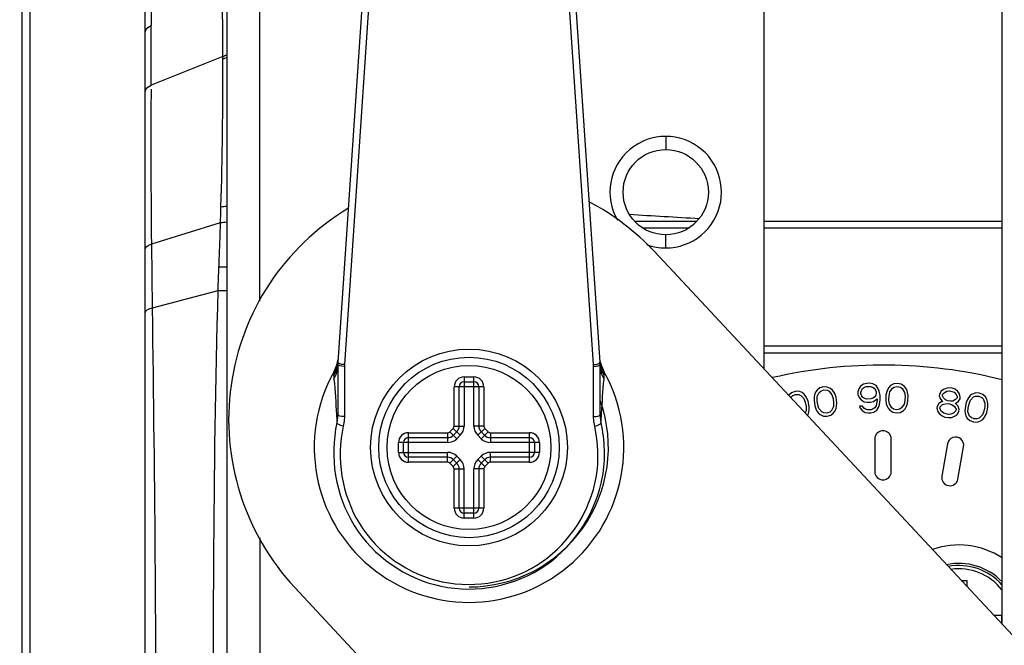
# Paper-space layout 'Sheet' of a CAD drawing. Header units: inches. Extents: x 0.2 to 10.8, y 0.2 to 8.3.
# Tile 280 of 545: x 5.411 to 5.651, y 4.291 to 4.444. Entities that reach past the tile are written whole.
import ezdxf

# ---------------------------------------------------------------- set-up
doc = ezdxf.new("R2010")
doc.units = ezdxf.units.IN
doc.header["$MEASUREMENT"] = 0
doc.layers.get('0').update_dxf_attribs({"lineweight": 5})
doc.layers.add('02___PRT_ALL_AXES', color=7, linetype='Continuous')
doc.styles.add('My Text', font='tahoma.ttf')
doc.dimstyles.new('My Dimension - mm [in] (ANSI)$0', dxfattribs={"dimtxt": 0.12, "dimasz": 0.09842519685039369, "dimexe": 0.125, "dimexo": 0.06299999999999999, "dimgap": 0.03149606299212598, "dimtad": 0, "dimlfac": 250, "dimzin": 4, "dimdsep": 46, "dimtxsty": 'My Text', "dimblk": 'Filled-1', "dimcen": 0.09, "dimclrd": 1, "dimclre": 1, "dimclrt": 1, "dimadec": 1, "dimazin": 1, "dimtfac": 1, "dimtofl": 0, "dimtmove": 0, "dimatfit": 3, "dimfxl": 1, "dimtolj": 1, "dimtzin": 4, "dimlwd": -1, "dimlwe": -1, "dimarcsym": 0})

# ---------------------------------------------------------------- blocks, each defined once
blk = doc.blocks.new('*D7')
at = {"color": 1, "true_color": 0xff0000}
for p, q in [((2.885847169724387, 4.510735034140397), (2.885847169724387, 3.015490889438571)), ((4.10887950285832, 4.510735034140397), (4.10887950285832, 3.015490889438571)), ((2.984272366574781, 3.140490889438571), (4.010454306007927, 3.140490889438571)), ((4.10887950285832, 3.140490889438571), (4.20730469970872, 3.140490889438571))]:
    blk.add_line(p, q, dxfattribs=at)
at = {"layer": 'Defpoints', "color": 0}
for p in [(2.885847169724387, 4.573735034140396), (4.10887950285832, 4.573735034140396), (4.10887950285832, 3.140490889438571)]:
    blk.add_point(p, dxfattribs=at)
at = {"color": 1, "true_color": 0xff0000, "insert": (5.07271614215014, 3.140490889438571), "char_height": 0.12, "attachment_point": 5, "style": 'My Text'}
blk.add_mtext('\\A1;305.76 mm [12.038 in]', dxfattribs=at)
blk = doc.blocks.new('Filled-1')
blk = doc.blocks.new('*D8')
at = {"color": 1, "true_color": 0xff0000}
for p, q in [((6.727077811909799, 4.262239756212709), (6.727077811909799, 3.3069249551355)), ((4.737050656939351, 4.189303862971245), (4.737050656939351, 3.3069249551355)), ((4.638625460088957, 3.4319249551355), (4.540200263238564, 3.4319249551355)), ((6.825503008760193, 3.4319249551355), (6.923928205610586, 3.4319249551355))]:
    blk.add_line(p, q, dxfattribs=at)
at = {"layer": 'Defpoints', "color": 0}
for p in [(6.727077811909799, 4.325239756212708), (4.737050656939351, 4.252303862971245), (6.727077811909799, 3.4319249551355)]:
    blk.add_point(p, dxfattribs=at)
at = {"color": 1, "true_color": 0xff0000, "insert": (5.732064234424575, 3.4319249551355), "char_height": 0.12, "attachment_point": 5, "style": 'My Text'}
blk.add_mtext('\\A1;497.51 mm [19.587 in]', dxfattribs=at)

psp = doc.layouts.new('Sheet')

# ---------------------------------------------------------------- linework, layer by layer
at = {"color": 0, "linetype": 'ByBlock', "lineweight": -3}
for p, q in [((5.469310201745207, 4.374897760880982), (5.469310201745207, 5.551297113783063)), ((5.461310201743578, 4.231297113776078), (5.461310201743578, 5.543297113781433)), ((5.504152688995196, 4.59476544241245), (5.488328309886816, 4.359974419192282)), ((5.552292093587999, 4.359974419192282), (5.536467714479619, 4.59476544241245)), ((5.505317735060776, 4.588258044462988), (5.489924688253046, 4.35940063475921)), ((5.550695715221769, 4.35940063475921), (5.535302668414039, 4.588258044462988)), ((5.441310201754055, 4.244097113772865), (5.441310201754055, 4.583297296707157)), ((5.411228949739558, 4.543279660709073), (5.411228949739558, 3.95131489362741)), ((5.413228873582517, 3.953297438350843), (5.413228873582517, 4.54129711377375)), ((5.442795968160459, 4.446745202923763), (5.442766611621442, 4.44210432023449)), ((5.442737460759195, 4.427510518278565), (5.442766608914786, 4.442104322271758)), ((5.460271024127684, 4.434525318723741), (5.442737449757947, 4.427510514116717)), ((5.460273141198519, 4.43390946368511), (5.460271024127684, 4.434525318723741)), ((5.442808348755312, 4.425191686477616), (5.442825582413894, 4.426582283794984)), ((5.568310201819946, 4.415057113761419), (5.568310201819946, 4.411857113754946)), ((5.442909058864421, 4.388855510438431), (5.459689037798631, 4.394044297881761)), ((5.560718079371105, 4.394393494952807), (5.575902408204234, 4.394393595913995)), ((5.592310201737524, 4.394394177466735), (5.650310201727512, 4.394394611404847)), ((5.562555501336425, 4.392797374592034), (5.574064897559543, 4.392797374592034)), ((5.592310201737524, 4.392797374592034), (5.650310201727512, 4.392797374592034)), ((5.443090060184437, 4.373257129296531), (5.442909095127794, 4.388855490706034)), ((5.568310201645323, 4.387857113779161), (5.568310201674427, 4.391057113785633)), ((5.443090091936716, 4.373257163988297), (5.459122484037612, 4.377464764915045)), ((5.592310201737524, 4.363974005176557), (5.650310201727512, 4.363974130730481)), ((5.48816522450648, 4.358869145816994), (5.488328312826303, 4.359974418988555)), ((5.488335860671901, 4.360553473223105), (5.488188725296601, 4.359807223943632)), ((5.488200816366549, 4.359846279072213), (5.4883365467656, 4.360553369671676)), ((5.488440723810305, 4.35978629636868), (5.488328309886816, 4.359974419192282)), ((5.552179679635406, 4.359786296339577), (5.552292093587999, 4.359974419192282)), ((5.552420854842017, 4.359851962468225), (5.552284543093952, 4.360553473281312)), ((5.552455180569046, 4.358869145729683), (5.552292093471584, 4.359974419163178)), ((5.552306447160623, 4.359681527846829), (5.552292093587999, 4.359974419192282)), ((5.592310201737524, 4.362304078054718), (5.650310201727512, 4.362283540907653)), ((5.487320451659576, 4.357580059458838), (5.48798948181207, 4.359103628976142)), ((5.48732045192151, 4.357580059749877), (5.487328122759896, 4.356791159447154)), ((5.48798948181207, 4.359103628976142), (5.488200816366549, 4.359846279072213)), ((5.48831020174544, 4.359436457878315), (5.48831020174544, 4.347206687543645)), ((5.489924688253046, 4.35940063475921), (5.489910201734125, 4.358970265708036)), ((5.489910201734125, 4.358970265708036), (5.489910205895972, 4.346740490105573)), ((5.55071020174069, 4.358970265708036), (5.550695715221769, 4.35940063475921)), ((5.550710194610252, 4.346740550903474), (5.55071020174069, 4.358970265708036)), ((5.552310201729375, 4.359436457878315), (5.552306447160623, 4.359681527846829)), ((5.552310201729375, 4.3472067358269), (5.552310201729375, 4.359436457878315)), ((5.55241958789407, 4.359846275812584), (5.552630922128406, 4.359103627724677)), ((5.552857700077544, 4.358525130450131), (5.552420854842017, 4.359851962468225)), ((5.552630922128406, 4.359103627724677), (5.553299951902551, 4.357580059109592)), ((5.553315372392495, 4.35758864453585), (5.552857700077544, 4.358525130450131)), ((5.553292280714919, 4.356791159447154), (5.55329995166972, 4.357580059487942)), ((5.487328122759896, 4.356791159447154), (5.487370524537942, 4.355866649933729)), ((5.51911020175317, 4.35641184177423), (5.51911020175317, 4.344440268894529)), ((5.51911020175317, 4.35641184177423), (5.521510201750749, 4.35641184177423)), ((5.51911020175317, 4.355211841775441), (5.521510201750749, 4.355211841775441)), ((5.521510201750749, 4.344440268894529), (5.521510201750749, 4.35641184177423)), ((5.553249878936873, 4.355866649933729), (5.553292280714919, 4.356791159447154)), ((5.516710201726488, 4.344440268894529), (5.516710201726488, 4.354011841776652)), ((5.523910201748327, 4.354011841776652), (5.516710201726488, 4.354011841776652)), ((5.517910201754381, 4.344440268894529), (5.517910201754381, 4.354011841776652)), ((5.522710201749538, 4.354011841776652), (5.522710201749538, 4.344440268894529)), ((5.523910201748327, 4.354011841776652), (5.523910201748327, 4.344440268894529)), ((5.599855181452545, 4.352888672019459), (5.598999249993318, 4.352571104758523)), ((5.600767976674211, 4.352905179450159), (5.599855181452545, 4.352888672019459)), ((5.601590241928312, 4.352592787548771), (5.600767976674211, 4.352905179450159)), ((5.605246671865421, 4.353168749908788), (5.60485788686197, 4.352656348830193)), ((5.605933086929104, 4.353718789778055), (5.605246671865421, 4.353168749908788)), ((5.605769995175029, 4.352617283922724), (5.606177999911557, 4.35297770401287)), ((5.606806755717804, 4.353983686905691), (5.605933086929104, 4.353718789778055)), ((5.606177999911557, 4.35297770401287), (5.606902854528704, 4.353223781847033)), ((5.607718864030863, 4.353944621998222), (5.606806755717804, 4.353983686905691)), ((5.606902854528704, 4.353223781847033), (5.607666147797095, 4.35316589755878)), ((5.607666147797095, 4.35316589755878), (5.608151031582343, 4.352918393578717)), ((5.608520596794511, 4.353582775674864), (5.607718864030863, 4.353944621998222)), ((5.608151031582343, 4.352918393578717), (5.608861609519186, 4.352081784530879)), ((5.609024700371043, 4.353183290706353), (5.608520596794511, 4.353582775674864)), ((5.609399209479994, 4.352613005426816), (5.609024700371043, 4.353183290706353)), ((5.615429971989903, 4.353545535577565), (5.615153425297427, 4.352770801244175)), ((5.615153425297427, 4.352770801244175), (5.615172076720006, 4.352158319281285)), ((5.615861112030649, 4.354171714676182), (5.615429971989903, 4.353545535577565)), ((5.616596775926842, 4.354653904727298), (5.615861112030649, 4.354171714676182)), ((5.615907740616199, 4.352640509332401), (5.616043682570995, 4.353104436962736)), ((5.616043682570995, 4.353104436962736), (5.616329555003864, 4.353572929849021)), ((5.616329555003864, 4.353572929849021), (5.616770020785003, 4.353892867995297)), ((5.617341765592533, 4.35482985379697), (5.616596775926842, 4.354653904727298)), ((5.616770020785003, 4.353892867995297), (5.617215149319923, 4.354059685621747)), ((5.617215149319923, 4.354059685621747), (5.618264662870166, 4.354091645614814)), ((5.618091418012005, 4.354852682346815), (5.617341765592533, 4.35482985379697)), ((5.618845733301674, 4.354722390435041), (5.618091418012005, 4.354852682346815)), ((5.618264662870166, 4.354091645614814), (5.618719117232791, 4.353952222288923)), ((5.618719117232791, 4.353952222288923), (5.619178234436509, 4.353659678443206)), ((5.619609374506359, 4.354285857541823), (5.618845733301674, 4.354722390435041)), ((5.619178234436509, 4.353659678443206), (5.619492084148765, 4.35320944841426)), ((5.619492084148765, 4.35320944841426), (5.61965600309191, 4.352754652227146)), ((5.620077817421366, 4.353687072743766), (5.619609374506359, 4.354285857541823)), ((5.61965600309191, 4.352754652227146), (5.619665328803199, 4.352448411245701)), ((5.620400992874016, 4.352930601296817), (5.620077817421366, 4.353687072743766)), ((5.620583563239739, 4.351863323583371), (5.620400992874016, 4.352930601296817)), ((5.622214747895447, 4.352777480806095), (5.622041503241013, 4.35201644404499)), ((5.622378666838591, 4.353232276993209), (5.622214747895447, 4.352777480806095)), ((5.62269717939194, 4.353835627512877), (5.622378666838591, 4.353232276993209)), ((5.623160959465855, 4.354281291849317), (5.62269717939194, 4.353835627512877)), ((5.622786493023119, 4.351840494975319), (5.622964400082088, 4.352754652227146)), ((5.622964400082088, 4.352754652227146), (5.623592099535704, 4.353655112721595)), ((5.623924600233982, 4.354717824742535), (5.623160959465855, 4.354281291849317)), ((5.623592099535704, 4.353655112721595), (5.624051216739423, 4.353947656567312)), ((5.624828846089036, 4.354843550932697), (5.623924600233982, 4.354717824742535)), ((5.624051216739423, 4.353947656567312), (5.624805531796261, 4.354077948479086)), ((5.624805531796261, 4.354077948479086), (5.625550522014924, 4.353901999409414)), ((5.625723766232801, 4.354663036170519), (5.624828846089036, 4.354843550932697)), ((5.625550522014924, 4.353901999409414), (5.625990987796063, 4.353582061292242)), ((5.626459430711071, 4.3541808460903), (5.625723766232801, 4.354663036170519)), ((5.625990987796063, 4.353582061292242), (5.626562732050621, 4.352645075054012)), ((5.626895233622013, 4.353707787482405), (5.626459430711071, 4.3541808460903)), ((5.627176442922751, 4.353086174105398), (5.626895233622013, 4.353707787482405)), ((5.627312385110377, 4.352622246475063), (5.627176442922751, 4.353086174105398)), ((5.63552877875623, 4.352961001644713), (5.63512190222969, 4.352246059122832)), ((5.636040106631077, 4.353351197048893), (5.63552877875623, 4.352961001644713)), ((5.6368483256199, 4.353698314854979), (5.636040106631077, 4.353351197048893)), ((5.636227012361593, 4.352550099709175), (5.636886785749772, 4.35291875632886)), ((5.637612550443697, 4.353742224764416), (5.6368483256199, 4.353698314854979)), ((5.636886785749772, 4.35291875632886), (5.637502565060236, 4.352984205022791)), ((5.637502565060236, 4.352984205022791), (5.638096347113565, 4.352898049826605)), ((5.638206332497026, 4.353656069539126), (5.637612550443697, 4.353742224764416)), ((5.638096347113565, 4.352898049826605), (5.638668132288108, 4.35266029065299)), ((5.638926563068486, 4.353396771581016), (5.638206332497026, 4.353656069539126)), ((5.639602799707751, 4.352834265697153), (5.638926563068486, 4.353396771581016)), ((5.639982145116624, 4.35231483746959), (5.639602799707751, 4.352834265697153)), ((5.598347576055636, 4.351980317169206), (5.598282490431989, 4.351882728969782)), ((5.598999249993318, 4.352571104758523), (5.598347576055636, 4.351980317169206)), ((5.598833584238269, 4.351292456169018), (5.598903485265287, 4.351461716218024)), ((5.598903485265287, 4.351461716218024), (5.599288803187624, 4.351846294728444)), ((5.599288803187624, 4.351846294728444), (5.599997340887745, 4.352136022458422)), ((5.599997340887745, 4.352136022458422), (5.60076274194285, 4.352124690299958)), ((5.60076274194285, 4.352124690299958), (5.601261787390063, 4.351907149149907)), ((5.601261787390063, 4.351907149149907), (5.602021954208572, 4.351115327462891)), ((5.602117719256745, 4.352224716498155), (5.601590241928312, 4.352592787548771)), ((5.602021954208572, 4.351115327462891), (5.602339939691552, 4.350239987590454)), ((5.602526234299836, 4.3516782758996), (5.602117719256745, 4.352224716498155)), ((5.602758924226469, 4.351254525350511), (5.602526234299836, 4.3516782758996)), ((5.603048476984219, 4.350529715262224), (5.602758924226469, 4.351254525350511)), ((5.603304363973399, 4.349174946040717), (5.603048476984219, 4.350529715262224)), ((5.604545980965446, 4.351536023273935), (5.604493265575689, 4.350757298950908)), ((5.604493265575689, 4.350757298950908), (5.604666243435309, 4.349389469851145)), ((5.604637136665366, 4.35201078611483), (5.604545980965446, 4.351536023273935)), ((5.60485788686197, 4.352656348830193), (5.604637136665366, 4.35201078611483)), ((5.605256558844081, 4.350699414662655), (5.605290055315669, 4.351630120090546)), ((5.605391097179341, 4.349635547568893), (5.605256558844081, 4.350699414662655)), ((5.605290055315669, 4.351630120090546), (5.605769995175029, 4.352617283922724)), ((5.608861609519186, 4.352081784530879), (5.609125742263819, 4.351188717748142)), ((5.609125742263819, 4.351188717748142), (5.609260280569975, 4.35012485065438)), ((5.609605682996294, 4.352175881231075), (5.609399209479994, 4.352613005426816)), ((5.609850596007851, 4.35143479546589), (5.609605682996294, 4.352175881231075)), ((5.610023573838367, 4.350066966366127), (5.609850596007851, 4.35143479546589)), ((5.615172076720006, 4.352158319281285), (5.615495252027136, 4.351401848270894)), ((5.615495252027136, 4.351401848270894), (5.61596369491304, 4.350803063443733)), ((5.615917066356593, 4.352334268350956), (5.615907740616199, 4.352640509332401)), ((5.616080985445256, 4.3518794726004), (5.615917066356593, 4.352334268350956)), ((5.61596369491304, 4.350803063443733), (5.616727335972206, 4.350366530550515)), ((5.616394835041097, 4.351429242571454), (5.616080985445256, 4.3518794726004)), ((5.616853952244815, 4.351136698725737), (5.616394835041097, 4.351429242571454)), ((5.616727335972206, 4.350366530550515), (5.617481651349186, 4.350236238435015)), ((5.617308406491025, 4.350997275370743), (5.616853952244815, 4.351136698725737)), ((5.618357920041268, 4.351029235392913), (5.617308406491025, 4.350997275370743)), ((5.618231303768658, 4.350259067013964), (5.618976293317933, 4.350435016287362)), ((5.618803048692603, 4.351196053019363), (5.618357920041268, 4.351029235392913)), ((5.619243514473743, 4.351515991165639), (5.618803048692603, 4.351196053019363)), ((5.618976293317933, 4.350435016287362), (5.619857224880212, 4.351074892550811)), ((5.619529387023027, 4.351984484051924), (5.619243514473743, 4.351515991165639)), ((5.619665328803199, 4.352448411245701), (5.619529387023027, 4.351984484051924)), ((5.619866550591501, 4.350768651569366), (5.619744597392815, 4.349845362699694)), ((5.619857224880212, 4.351074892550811), (5.619866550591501, 4.350768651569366)), ((5.620498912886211, 4.349715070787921), (5.620616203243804, 4.350791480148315)), ((5.620616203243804, 4.350791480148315), (5.620583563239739, 4.351863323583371)), ((5.622041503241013, 4.35201644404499), (5.621999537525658, 4.350638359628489)), ((5.621999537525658, 4.350638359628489), (5.622126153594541, 4.349868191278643)), ((5.622753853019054, 4.350768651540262), (5.622786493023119, 4.351840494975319)), ((5.622875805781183, 4.349845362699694), (5.622753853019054, 4.350768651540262)), ((5.6266520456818, 4.350649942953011), (5.626474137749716, 4.34973578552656)), ((5.626562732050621, 4.352645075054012), (5.626684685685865, 4.351721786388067)), ((5.626684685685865, 4.351721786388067), (5.6266520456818, 4.350649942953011)), ((5.627223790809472, 4.349712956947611), (5.627397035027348, 4.350473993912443)), ((5.627439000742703, 4.351852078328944), (5.627312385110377, 4.352622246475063)), ((5.627397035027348, 4.350473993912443), (5.627439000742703, 4.351852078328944)), ((5.63512190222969, 4.352246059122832), (5.635055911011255, 4.351791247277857)), ((5.635055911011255, 4.351791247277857), (5.63526481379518, 4.351141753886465)), ((5.63526481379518, 4.351141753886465), (5.635644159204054, 4.350622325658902)), ((5.635919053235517, 4.35042764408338), (5.635600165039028, 4.350319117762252)), ((5.635644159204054, 4.350622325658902), (5.635919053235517, 4.35042764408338)), ((5.635820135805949, 4.351835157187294), (5.63586412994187, 4.352138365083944)), ((5.63605103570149, 4.351337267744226), (5.635820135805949, 4.351835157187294)), ((5.63586412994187, 4.352138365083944), (5.636227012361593, 4.352550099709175)), ((5.636578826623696, 4.350796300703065), (5.63605103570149, 4.351337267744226)), ((5.637150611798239, 4.35055854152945), (5.636578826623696, 4.350796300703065)), ((5.637744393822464, 4.350472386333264), (5.637150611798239, 4.35055854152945)), ((5.638360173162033, 4.350537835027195), (5.637744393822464, 4.350472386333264)), ((5.639019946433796, 4.35090649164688), (5.638360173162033, 4.350537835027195)), ((5.638668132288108, 4.35266029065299), (5.639195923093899, 4.352119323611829)), ((5.639382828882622, 4.351318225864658), (5.639019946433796, 4.35090649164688)), ((5.639195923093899, 4.352119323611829), (5.639426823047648, 4.351621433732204)), ((5.639206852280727, 4.350105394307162), (5.639718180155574, 4.350495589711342)), ((5.639426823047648, 4.351621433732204), (5.639382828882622, 4.351318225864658)), ((5.639718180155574, 4.350495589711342), (5.640103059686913, 4.35105892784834)), ((5.640169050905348, 4.351513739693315), (5.639982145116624, 4.35231483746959)), ((5.640103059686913, 4.35105892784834), (5.640169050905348, 4.351513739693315)), ((5.641906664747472, 4.350896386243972), (5.641603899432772, 4.350176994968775)), ((5.642147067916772, 4.351315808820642), (5.641906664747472, 4.350896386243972)), ((5.642565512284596, 4.351854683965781), (5.642147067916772, 4.351315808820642)), ((5.642307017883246, 4.349874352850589), (5.642640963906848, 4.350743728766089)), ((5.643099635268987, 4.352213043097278), (5.642565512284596, 4.351854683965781)), ((5.642640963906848, 4.350743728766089), (5.643415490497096, 4.351521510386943)), ((5.64392747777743, 4.352510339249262), (5.643099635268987, 4.352213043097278)), ((5.643415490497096, 4.351521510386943), (5.643918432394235, 4.351729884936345)), ((5.643918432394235, 4.351729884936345), (5.644683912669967, 4.351727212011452)), ((5.644839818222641, 4.352477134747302), (5.64392747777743, 4.352510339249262)), ((5.644683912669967, 4.351727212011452), (5.645387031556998, 4.351424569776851)), ((5.645689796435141, 4.35214396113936), (5.644839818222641, 4.352477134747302)), ((5.645387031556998, 4.351424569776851), (5.645765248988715, 4.351033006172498)), ((5.646330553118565, 4.351541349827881), (5.645689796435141, 4.35214396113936)), ((5.645765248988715, 4.351033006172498), (5.64616560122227, 4.350010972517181)), ((5.646677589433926, 4.350999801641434), (5.646330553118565, 4.351541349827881)), ((5.646846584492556, 4.350338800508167), (5.646677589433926, 4.350999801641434)), ((5.602562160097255, 4.348255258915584), (5.602288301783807, 4.347592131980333)), ((5.602339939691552, 4.350239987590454), (5.602538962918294, 4.349186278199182)), ((5.602538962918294, 4.349186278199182), (5.602562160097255, 4.348255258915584)), ((5.603237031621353, 4.347915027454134), (5.603299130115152, 4.348394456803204)), ((5.603299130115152, 4.348394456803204), (5.603304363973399, 4.349174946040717)), ((5.604666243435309, 4.349389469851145), (5.604911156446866, 4.34864838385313)), ((5.604911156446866, 4.34864838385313), (5.605117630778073, 4.348211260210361)), ((5.605117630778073, 4.348211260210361), (5.605492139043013, 4.347640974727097)), ((5.605655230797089, 4.348742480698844), (5.605391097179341, 4.349635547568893)), ((5.606365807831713, 4.347905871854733), (5.605655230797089, 4.348742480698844)), ((5.608746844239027, 4.348206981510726), (5.608338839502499, 4.34784656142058)), ((5.609226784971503, 4.349194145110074), (5.608746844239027, 4.348206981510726)), ((5.609260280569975, 4.35012485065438), (5.609226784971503, 4.349194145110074)), ((5.609270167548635, 4.347655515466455), (5.609658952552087, 4.348167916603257)), ((5.609658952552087, 4.348167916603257), (5.609879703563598, 4.348813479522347)), ((5.609879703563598, 4.348813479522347), (5.609970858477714, 4.349288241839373)), ((5.609970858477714, 4.349288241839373), (5.610023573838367, 4.350066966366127)), ((5.616310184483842, 4.349280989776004), (5.615560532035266, 4.349258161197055)), ((5.615560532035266, 4.349258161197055), (5.615724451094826, 4.348803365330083)), ((5.615724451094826, 4.348803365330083), (5.616192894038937, 4.348204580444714)), ((5.616192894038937, 4.348204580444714), (5.616956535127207, 4.347768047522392)), ((5.616624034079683, 4.348830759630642), (5.616310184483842, 4.349280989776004)), ((5.617083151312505, 4.348538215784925), (5.616624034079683, 4.348830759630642)), ((5.617537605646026, 4.348398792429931), (5.617083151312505, 4.348538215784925)), ((5.617481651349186, 4.350236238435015), (5.618231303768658, 4.350259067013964)), ((5.618437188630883, 4.348426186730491), (5.617537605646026, 4.348398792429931)), ((5.618882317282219, 4.348593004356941), (5.618437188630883, 4.348426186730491)), ((5.619322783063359, 4.348912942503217), (5.618882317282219, 4.348593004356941)), ((5.619055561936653, 4.347831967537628), (5.619791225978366, 4.348314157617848)), ((5.619608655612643, 4.349381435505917), (5.619322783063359, 4.348912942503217)), ((5.619744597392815, 4.349845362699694), (5.619608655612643, 4.349381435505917)), ((5.619791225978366, 4.348314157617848), (5.620222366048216, 4.348940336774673)), ((5.620222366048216, 4.348940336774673), (5.620498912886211, 4.349715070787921)), ((5.622126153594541, 4.349868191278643), (5.622262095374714, 4.349404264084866)), ((5.622262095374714, 4.349404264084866), (5.622543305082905, 4.348782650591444)), ((5.622543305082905, 4.348782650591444), (5.622979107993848, 4.348309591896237)), ((5.623447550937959, 4.348908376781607), (5.622875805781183, 4.349845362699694)), ((5.622979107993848, 4.348309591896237), (5.623714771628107, 4.347827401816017)), ((5.623888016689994, 4.348588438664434), (5.623447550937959, 4.348908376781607)), ((5.624633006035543, 4.348412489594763), (5.623888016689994, 4.348588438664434)), ((5.625387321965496, 4.348542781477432), (5.624633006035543, 4.348412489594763)), ((5.625846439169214, 4.348835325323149), (5.625387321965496, 4.348542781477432)), ((5.625513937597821, 4.347772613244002), (5.626277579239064, 4.348209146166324)), ((5.626474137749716, 4.34973578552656), (5.625846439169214, 4.348835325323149)), ((5.626277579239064, 4.348209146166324), (5.626741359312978, 4.348654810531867)), ((5.626741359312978, 4.348654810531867), (5.627059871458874, 4.349258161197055)), ((5.627059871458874, 4.349258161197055), (5.627223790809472, 4.349712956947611)), ((5.634533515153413, 4.349235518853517), (5.634467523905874, 4.348780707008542)), ((5.634467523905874, 4.348780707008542), (5.634654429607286, 4.347979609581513)), ((5.634940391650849, 4.349950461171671), (5.634533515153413, 4.349235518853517)), ((5.634654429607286, 4.347979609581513), (5.635033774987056, 4.347460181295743)), ((5.635600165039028, 4.350319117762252), (5.634940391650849, 4.349950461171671)), ((5.635209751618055, 4.348673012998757), (5.635275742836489, 4.349127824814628)), ((5.635567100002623, 4.348001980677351), (5.635209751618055, 4.348673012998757)), ((5.635275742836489, 4.349127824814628), (5.63580906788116, 4.349669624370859)), ((5.636116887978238, 4.347612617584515), (5.635567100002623, 4.348001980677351)), ((5.63580906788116, 4.349669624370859), (5.636446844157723, 4.349886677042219)), ((5.636446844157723, 4.349886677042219), (5.637062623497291, 4.349952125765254)), ((5.637062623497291, 4.349952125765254), (5.637656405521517, 4.349865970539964)), ((5.637656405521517, 4.349865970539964), (5.63822819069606, 4.349628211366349)), ((5.63822819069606, 4.349628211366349), (5.638777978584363, 4.349238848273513)), ((5.639069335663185, 4.348113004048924), (5.638536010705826, 4.347571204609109)), ((5.638777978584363, 4.349238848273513), (5.63913532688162, 4.348567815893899)), ((5.638887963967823, 4.349996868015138), (5.639206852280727, 4.350105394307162)), ((5.639162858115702, 4.349802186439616), (5.638887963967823, 4.349996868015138)), ((5.63913532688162, 4.348567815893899), (5.639069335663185, 4.348113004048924)), ((5.639690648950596, 4.349261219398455), (5.639162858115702, 4.349802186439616)), ((5.639404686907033, 4.347290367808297), (5.639811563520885, 4.348005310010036)), ((5.639877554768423, 4.348460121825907), (5.639690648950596, 4.349261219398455)), ((5.639811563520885, 4.348005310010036), (5.639877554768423, 4.348460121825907)), ((5.641323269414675, 4.348827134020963), (5.64131422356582, 4.348046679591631)), ((5.64131422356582, 4.348046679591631), (5.641367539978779, 4.347566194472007)), ((5.641603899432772, 4.350176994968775), (5.641323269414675, 4.348827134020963)), ((5.642048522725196, 4.347894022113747), (5.64208875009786, 4.348824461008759)), ((5.64208875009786, 4.348824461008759), (5.642307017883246, 4.349874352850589)), ((5.645907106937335, 4.348030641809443), (5.645573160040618, 4.347161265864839)), ((5.64612537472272, 4.349080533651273), (5.645907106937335, 4.348030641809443)), ((5.64616560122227, 4.350010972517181), (5.64612537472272, 4.349080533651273)), ((5.646610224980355, 4.347727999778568), (5.646890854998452, 4.34907786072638)), ((5.646899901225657, 4.349858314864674), (5.646846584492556, 4.350338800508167)), ((5.646890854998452, 4.34907786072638), (5.646899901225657, 4.349858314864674)), ((5.488310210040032, 4.347206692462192), (5.488088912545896, 4.345190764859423)), ((5.552531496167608, 4.345190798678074), (5.552310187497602, 4.347206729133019)), ((5.552629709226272, 4.347207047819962), (5.552644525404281, 4.347474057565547)), ((5.602866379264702, 4.346972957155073), (5.603055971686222, 4.347257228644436)), ((5.603055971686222, 4.347257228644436), (5.603237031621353, 4.347915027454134)), ((5.605492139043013, 4.347640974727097), (5.605996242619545, 4.347241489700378)), ((5.605996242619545, 4.347241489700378), (5.606797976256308, 4.346879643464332)), ((5.606850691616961, 4.34765836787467), (5.606365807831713, 4.347905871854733)), ((5.606797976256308, 4.346879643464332), (5.607710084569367, 4.346840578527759)), ((5.607613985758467, 4.347600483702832), (5.606850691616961, 4.34765836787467)), ((5.608338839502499, 4.34784656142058), (5.607613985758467, 4.347600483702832)), ((5.607710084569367, 4.346840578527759), (5.608583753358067, 4.347105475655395)), ((5.608583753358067, 4.347105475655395), (5.609270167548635, 4.347655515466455)), ((5.616956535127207, 4.347768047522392), (5.617710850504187, 4.347637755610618)), ((5.617710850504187, 4.347637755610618), (5.618310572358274, 4.347656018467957)), ((5.618310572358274, 4.347656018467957), (5.619055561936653, 4.347831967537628)), ((5.623714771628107, 4.347827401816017), (5.624609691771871, 4.347646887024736)), ((5.624609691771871, 4.347646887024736), (5.625513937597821, 4.347772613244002)), ((5.635033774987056, 4.347460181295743), (5.635710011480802, 4.346897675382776)), ((5.635710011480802, 4.346897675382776), (5.636430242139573, 4.346638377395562)), ((5.636688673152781, 4.3473748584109), (5.636116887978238, 4.347612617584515)), ((5.636430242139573, 4.346638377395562), (5.637320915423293, 4.346509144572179)), ((5.63728245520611, 4.347288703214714), (5.636688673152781, 4.3473748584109)), ((5.637898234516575, 4.347354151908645), (5.63728245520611, 4.347288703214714)), ((5.637320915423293, 4.346509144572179), (5.638085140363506, 4.346553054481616)), ((5.638536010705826, 4.347571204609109), (5.637898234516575, 4.347354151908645)), ((5.638085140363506, 4.346553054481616), (5.638893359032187, 4.34690017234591)), ((5.638893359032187, 4.34690017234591), (5.639404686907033, 4.347290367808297)), ((5.641367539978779, 4.347566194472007), (5.641536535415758, 4.34690519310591)), ((5.641536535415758, 4.34690519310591), (5.641883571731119, 4.346363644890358)), ((5.641883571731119, 4.346363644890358), (5.642524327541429, 4.345761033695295)), ((5.642448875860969, 4.346871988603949), (5.642048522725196, 4.347894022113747)), ((5.642827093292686, 4.346480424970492), (5.642448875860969, 4.346871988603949)), ((5.642524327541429, 4.345761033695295), (5.643374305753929, 4.345427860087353)), ((5.64353021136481, 4.346177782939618), (5.642827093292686, 4.346480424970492)), ((5.644295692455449, 4.346175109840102), (5.64353021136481, 4.346177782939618)), ((5.644286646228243, 4.345394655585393), (5.645114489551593, 4.345691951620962)), ((5.644798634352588, 4.346383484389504), (5.644295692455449, 4.346175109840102)), ((5.645573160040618, 4.347161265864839), (5.644798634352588, 4.346383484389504)), ((5.645114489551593, 4.345691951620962), (5.645648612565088, 4.346050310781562)), ((5.645648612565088, 4.346050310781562), (5.646067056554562, 4.346589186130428)), ((5.646067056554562, 4.346589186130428), (5.646307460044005, 4.347008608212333)), ((5.646307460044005, 4.347008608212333), (5.646610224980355, 4.347727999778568)), ((5.515647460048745, 4.34304615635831), (5.51647588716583, 4.343874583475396)), ((5.51647588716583, 4.343874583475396), (5.518172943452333, 4.342177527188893)), ((5.516710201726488, 4.344440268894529), (5.51911020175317, 4.344440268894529)), ((5.523910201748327, 4.344440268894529), (5.521510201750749, 4.344440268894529)), ((5.524144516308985, 4.343874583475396), (5.522447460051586, 4.342177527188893)), ((5.524144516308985, 4.343874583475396), (5.524972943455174, 4.34304615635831)), ((5.643374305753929, 4.345427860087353), (5.644286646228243, 4.345394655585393)), ((5.505510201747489, 4.335611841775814), (5.505510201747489, 4.342811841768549)), ((5.505510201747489, 4.342811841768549), (5.515081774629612, 4.342811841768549)), ((5.505510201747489, 4.34161184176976), (5.515081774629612, 4.34161184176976)), ((5.515081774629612, 4.342811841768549), (5.515081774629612, 4.340411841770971)), ((5.515647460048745, 4.34304615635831), (5.517344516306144, 4.341349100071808)), ((5.516495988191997, 4.342197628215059), (5.517324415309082, 4.343026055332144)), ((5.518172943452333, 4.342177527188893), (5.517344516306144, 4.341349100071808)), ((5.523275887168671, 4.341349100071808), (5.522447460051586, 4.342177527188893)), ((5.524972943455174, 4.34304615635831), (5.523275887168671, 4.341349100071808)), ((5.523295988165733, 4.343026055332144), (5.524124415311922, 4.342197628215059)), ((5.525538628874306, 4.342811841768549), (5.525538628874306, 4.340411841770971)), ((5.525538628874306, 4.342811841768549), (5.535110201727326, 4.342811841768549)), ((5.525538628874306, 4.34161184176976), (5.535110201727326, 4.34161184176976)), ((5.535110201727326, 4.335611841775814), (5.535110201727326, 4.342811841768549)), ((5.619310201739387, 4.341297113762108), (5.619310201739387, 4.333297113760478)), ((5.623310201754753, 4.333297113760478), (5.623310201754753, 4.341297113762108)), ((5.503110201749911, 4.338011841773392), (5.503110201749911, 4.340411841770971)), ((5.515081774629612, 4.340411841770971), (5.503110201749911, 4.340411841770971)), ((5.5043102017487, 4.338011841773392), (5.5043102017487, 4.340411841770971)), ((5.537510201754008, 4.340411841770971), (5.525538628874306, 4.340411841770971)), ((5.536310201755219, 4.340411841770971), (5.536310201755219, 4.338011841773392)), ((5.537510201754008, 4.340411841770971), (5.537510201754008, 4.338011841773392)), ((5.63705270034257, 4.34009480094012), (5.635663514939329, 4.332216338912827)), ((5.639602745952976, 4.331521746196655), (5.640991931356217, 4.339400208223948)), ((5.503110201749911, 4.338011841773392), (5.515081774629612, 4.338011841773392)), ((5.515081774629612, 4.336811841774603), (5.505510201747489, 4.336811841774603)), ((5.515081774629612, 4.335611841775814), (5.515081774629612, 4.338011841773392)), ((5.515647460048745, 4.335377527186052), (5.517344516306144, 4.337074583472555)), ((5.51647588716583, 4.334549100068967), (5.518172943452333, 4.33624615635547)), ((5.517324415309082, 4.335397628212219), (5.516495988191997, 4.336226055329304)), ((5.517344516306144, 4.337074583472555), (5.518172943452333, 4.33624615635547)), ((5.522447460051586, 4.33624615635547), (5.523275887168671, 4.337074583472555)), ((5.524144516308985, 4.334549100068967), (5.522447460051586, 4.33624615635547)), ((5.524972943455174, 4.335377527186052), (5.523275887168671, 4.337074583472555)), ((5.524124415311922, 4.336226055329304), (5.523295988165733, 4.335397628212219)), ((5.525538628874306, 4.335611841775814), (5.525538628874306, 4.338011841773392)), ((5.537510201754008, 4.338011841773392), (5.525538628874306, 4.338011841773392)), ((5.535110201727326, 4.336811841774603), (5.525538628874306, 4.336811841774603)), ((5.515081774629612, 4.335611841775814), (5.505510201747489, 4.335611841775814)), ((5.51647588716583, 4.334549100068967), (5.515647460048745, 4.335377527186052)), ((5.516710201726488, 4.324411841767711), (5.516710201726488, 4.333983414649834)), ((5.516710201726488, 4.333983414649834), (5.51911020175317, 4.333983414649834)), ((5.517910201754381, 4.324411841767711), (5.517910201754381, 4.333983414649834)), ((5.51911020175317, 4.322011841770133), (5.51911020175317, 4.333983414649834)), ((5.521510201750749, 4.322011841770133), (5.521510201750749, 4.333983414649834)), ((5.523910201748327, 4.333983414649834), (5.521510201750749, 4.333983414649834)), ((5.522710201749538, 4.333983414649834), (5.522710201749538, 4.324411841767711)), ((5.523910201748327, 4.333983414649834), (5.523910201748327, 4.324411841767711)), ((5.524972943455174, 4.335377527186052), (5.524144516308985, 4.334549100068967)), ((5.535110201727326, 4.335611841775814), (5.525538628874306, 4.335611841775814)), ((5.523910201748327, 4.324411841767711), (5.516710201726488, 4.324411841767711)), ((5.521510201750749, 4.323211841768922), (5.51911020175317, 4.323211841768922)), ((5.521510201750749, 4.322011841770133), (5.51911020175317, 4.322011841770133)), ((5.469310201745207, 4.317147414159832), (5.469310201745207, 4.200313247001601)), ((5.640409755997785, 4.306760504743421), (5.641851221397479, 4.306760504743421)), ((5.641851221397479, 4.305216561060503), (5.641851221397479, 4.306760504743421)), ((5.648252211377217, 4.298360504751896), (5.650251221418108, 4.298360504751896)), ((5.650251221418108, 4.298360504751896), (5.650251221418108, 4.296219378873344))]:
    psp.add_line(p, q, dxfattribs=at)
for points in [[(5.441310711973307, 4.440298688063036), (5.441467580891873, 4.440971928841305), (5.441964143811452, 4.441591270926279), (5.442766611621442, 4.44210432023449)], [(5.441310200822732, 4.425892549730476), (5.4414761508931, 4.426494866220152), (5.441962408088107, 4.427048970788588), (5.442737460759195, 4.427510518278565)], [(5.44131021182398, 4.387547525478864), (5.441497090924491, 4.388041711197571), (5.442043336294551, 4.388491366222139), (5.442908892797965, 4.388855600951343)], [(5.488188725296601, 4.359807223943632), (5.487745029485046, 4.35848351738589), (5.487305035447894, 4.357588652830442)], [(5.487328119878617, 4.356791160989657), (5.487829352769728, 4.357800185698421), (5.48816522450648, 4.358869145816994)], [(5.487370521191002, 4.355866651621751), (5.487887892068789, 4.357002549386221), (5.488203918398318, 4.358203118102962), (5.488310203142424, 4.359436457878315)], [(5.489910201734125, 4.358970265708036), (5.489297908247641, 4.359005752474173), (5.488778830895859, 4.359106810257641), (5.488431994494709, 4.359258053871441), (5.48831020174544, 4.359436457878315)], [(5.489924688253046, 4.35940063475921), (5.489306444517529, 4.359475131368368), (5.488784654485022, 4.359610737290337), (5.488440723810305, 4.35978629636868)], [(5.550695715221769, 4.35940063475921), (5.551313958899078, 4.359475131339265), (5.551835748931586, 4.359610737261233), (5.552179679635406, 4.359786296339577)], [(5.55071020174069, 4.358970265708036), (5.551322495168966, 4.359005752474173), (5.551841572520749, 4.359106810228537), (5.552188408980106, 4.359258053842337), (5.552310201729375, 4.359436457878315)], [(5.553249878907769, 4.355866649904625), (5.552732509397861, 4.357002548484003), (5.552416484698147, 4.358203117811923), (5.552310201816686, 4.359436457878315)], [(5.553292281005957, 4.356791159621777), (5.552791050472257, 4.357800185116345), (5.552455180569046, 4.358869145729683)], [(5.489910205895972, 4.346740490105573), (5.489297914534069, 4.346775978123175), (5.48877883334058, 4.346877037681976), (5.488431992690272, 4.347028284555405), (5.48831020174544, 4.347206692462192)], [(5.489910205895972, 4.346740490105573), (5.489843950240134, 4.345587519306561), (5.489644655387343, 4.344435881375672)], [(5.550710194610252, 4.346740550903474), (5.551322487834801, 4.346776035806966), (5.551841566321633, 4.346877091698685), (5.552188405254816, 4.347028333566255), (5.552310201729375, 4.347206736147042)], [(5.55097574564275, 4.344435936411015), (5.55077642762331, 4.345587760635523), (5.550710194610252, 4.346740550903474)], [(5.489644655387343, 4.344435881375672), (5.489079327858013, 4.344587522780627), (5.488590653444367, 4.344781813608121), (5.488244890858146, 4.344992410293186), (5.488088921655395, 4.345190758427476)], [(5.55097574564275, 4.344435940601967), (5.551541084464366, 4.344587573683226), (5.552029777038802, 4.344781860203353), (5.552375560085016, 4.344992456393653), (5.5525315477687, 4.345190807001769)]]:
    psp.add_lwpolyline(points, dxfattribs=at)
for centre, radius in [((5.568310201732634, 4.401457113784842), 0.0104), ((5.520310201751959, 4.339211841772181), 0.02400000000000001), ((5.520310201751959, 4.339211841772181), 0.02200000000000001), ((5.520310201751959, 4.339211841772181), 0.02)]:
    psp.add_circle(centre, radius, dxfattribs=at)
for centre, radius, start, end in [((4.21038411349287, 4.432290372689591), 1.2498892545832, 358.4223625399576, 0.07420453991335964), ((5.568310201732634, 4.401457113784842), 0.0136, 249.6881520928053, 210.1707589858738), ((5.49631020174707, 4.359436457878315), 0.008000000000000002, 176.1442262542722, 180), ((5.520310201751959, 4.339211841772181), 0.03775864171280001, 150.8915690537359, 29.10843058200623), ((5.62131020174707, 4.239297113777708), 0.12, 75.99242012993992, 102.9639357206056), ((5.51911020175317, 4.354011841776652), 0.002400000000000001, 90, 180), ((5.51911020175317, 4.354011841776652), 0.0012, 90, 180), ((5.521510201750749, 4.354011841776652), 0.002400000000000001, 0, 90), ((5.521510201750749, 4.354011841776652), 0.0012, 0, 90), ((5.515910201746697, 4.344440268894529), 0.0008000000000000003, 315, 0), ((5.515910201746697, 4.344440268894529), 0.002, 315, 0), ((5.515910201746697, 4.344440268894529), 0.003200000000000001, 315, 0), ((5.524710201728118, 4.344440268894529), 0.003200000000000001, 180, 225), ((5.524710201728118, 4.344440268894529), 0.002, 180, 225), ((5.524710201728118, 4.344440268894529), 0.0008000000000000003, 180, 225), ((5.62131020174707, 4.341297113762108), 0.002, 0, 180), ((5.505510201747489, 4.340411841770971), 0.002400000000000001, 90, 180), ((5.505510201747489, 4.340411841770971), 0.0012, 90, 180), ((5.515081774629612, 4.343611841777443), 0.0008000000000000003, 270, 315), ((5.515081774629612, 4.343611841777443), 0.002, 270, 315), ((5.515081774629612, 4.343611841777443), 0.003200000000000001, 270, 315), ((5.525538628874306, 4.343611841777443), 0.003200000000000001, 225, 270), ((5.525538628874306, 4.343611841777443), 0.002, 225, 270), ((5.525538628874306, 4.343611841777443), 0.0008000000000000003, 225, 270), ((5.535110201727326, 4.340411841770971), 0.002400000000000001, 0, 90), ((5.535110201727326, 4.340411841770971), 0.0012, 0, 90), ((5.639022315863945, 4.339747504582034), 0.002, 349.9999999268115, 169.9999999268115), ((5.505510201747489, 4.338011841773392), 0.002400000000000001, 180, 270), ((5.505510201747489, 4.338011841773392), 0.0012, 180, 270), ((5.515081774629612, 4.334811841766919), 0.003200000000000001, 44.99999999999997, 90), ((5.515081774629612, 4.334811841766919), 0.002, 44.99999999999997, 90), ((5.515910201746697, 4.333983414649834), 0.003200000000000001, 0, 44.99999999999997), ((5.524710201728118, 4.333983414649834), 0.003200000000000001, 135, 180), ((5.525538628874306, 4.334811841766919), 0.003200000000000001, 90, 135), ((5.525538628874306, 4.334811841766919), 0.002, 90, 135), ((5.535110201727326, 4.338011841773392), 0.002400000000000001, 270, 0), ((5.535110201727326, 4.338011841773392), 0.0012, 270, 0), ((5.515081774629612, 4.334811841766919), 0.0008000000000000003, 44.99999999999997, 90), ((5.515910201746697, 4.333983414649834), 0.0008000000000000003, 0, 44.99999999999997), ((5.515910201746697, 4.333983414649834), 0.002, 0, 44.99999999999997), ((5.524710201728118, 4.333983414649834), 0.002, 135, 180), ((5.524710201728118, 4.333983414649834), 0.0008000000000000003, 135, 180), ((5.525538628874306, 4.334811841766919), 0.0008000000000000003, 90, 135), ((5.62131020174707, 4.333297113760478), 0.002, 180, 0), ((5.637633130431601, 4.331869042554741), 0.002, 169.9999999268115, 349.9999999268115), ((5.62131020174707, 4.239297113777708), 0.12, 216.8659434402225, 48.07939693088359), ((5.51911020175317, 4.324411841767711), 0.002400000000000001, 180, 270), ((5.51911020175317, 4.324411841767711), 0.0012, 180, 270), ((5.521510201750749, 4.324411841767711), 0.002400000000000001, 270, 0), ((5.521510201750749, 4.324411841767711), 0.0012, 270, 0), ((5.639851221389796, 4.296360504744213), 0.0190851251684, 56.61079812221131, 109.7423421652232), ((5.639851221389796, 4.296360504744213), 0.0145817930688, 43.89729905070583, 102.0463624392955), ((5.639851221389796, 4.296360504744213), 0.01406862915, 41.79256703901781, 100.7263830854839), ((5.639851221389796, 4.296360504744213), 0.01326862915, 37.83009693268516, 98.563279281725)]:
    psp.add_arc(centre, radius, start, end, dxfattribs=at)
for points, knots in [([(5.46027099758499, 4.434525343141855), (5.460264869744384, 4.437374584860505), (5.460231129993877, 4.442965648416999), (5.460149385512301, 4.448556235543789), (5.46009601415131, 4.451297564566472)], [0, 0, 0, 0, 0.5096045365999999, 1, 1, 1, 1]), ([(5.460270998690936, 4.434525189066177), (5.460429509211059, 4.434596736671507), (5.460748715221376, 4.43473882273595), (5.461069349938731, 4.434877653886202), (5.461230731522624, 4.434946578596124)], [0, 0, 0, 0, 0.4977473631, 1, 1, 1, 1]), ([(5.460272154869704, 4.433908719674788), (5.460430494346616, 4.433979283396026), (5.460749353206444, 4.434119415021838), (5.461069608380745, 4.434256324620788), (5.4612307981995, 4.434324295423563)], [0, 0, 0, 0, 0.4977265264, 1, 1, 1, 1]), ([(5.459689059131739, 4.394044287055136), (5.459708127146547, 4.394684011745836), (5.459745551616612, 4.395962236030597), (5.459781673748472, 4.397240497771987), (5.459799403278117, 4.397879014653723)], [0, 0, 0, 0, 0.5004871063, 1, 1, 1, 1]), ([(5.459799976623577, 4.39787870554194), (5.460034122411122, 4.397911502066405), (5.460506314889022, 4.397975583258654), (5.460979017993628, 4.398035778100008), (5.461217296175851, 4.398065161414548)], [0, 0, 0, 0, 0.49616851, 1, 1, 1, 1]), ([(5.55944731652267, 4.396074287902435), (5.562281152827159, 4.395892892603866), (5.567949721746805, 4.395542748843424), (5.573619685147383, 4.395216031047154), (5.576455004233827, 4.395058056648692)], [0, 0, 0, 0, 0.4999929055, 1, 1, 1, 1]), ([(5.459321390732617, 4.383299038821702), (5.459390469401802, 4.385091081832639), (5.459520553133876, 4.388672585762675), (5.459635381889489, 4.392254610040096), (5.459689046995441, 4.394044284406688)], [0, 0, 0, 0, 0.500403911, 1, 1, 1, 1]), ([(5.459689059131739, 4.394044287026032), (5.459941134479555, 4.394070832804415), (5.460449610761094, 4.394122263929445), (5.460958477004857, 4.394169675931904), (5.461215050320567, 4.39419259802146)], [0, 0, 0, 0, 0.4959633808, 1, 1, 1, 1]), ([(5.459126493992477, 4.377465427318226), (5.459138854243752, 4.37844000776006), (5.459182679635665, 4.380384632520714), (5.459261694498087, 4.382328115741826), (5.459309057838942, 4.383297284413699)], [0, 0, 0, 0, 0.5011140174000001, 1, 1, 1, 1]), ([(5.459319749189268, 4.383258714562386), (5.459632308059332, 4.383262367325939), (5.460263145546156, 4.383267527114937), (5.46089400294, 4.383268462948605), (5.461212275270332, 4.38326791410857)], [0, 0, 0, 0, 0.4954881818, 1, 1, 1, 1]), ([(5.459122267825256, 4.377449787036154), (5.459467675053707, 4.377454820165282), (5.460164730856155, 4.377462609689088), (5.460861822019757, 4.37746587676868), (5.461213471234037, 4.377466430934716)], [0, 0, 0, 0, 0.4955488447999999, 1, 1, 1, 1]), ([(5.441310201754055, 4.372059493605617), (5.441310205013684, 4.372329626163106), (5.44192503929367, 4.372959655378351), (5.442628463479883, 4.373146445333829), (5.443090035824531, 4.373257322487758)], [0, 0, 0, 0, 0.3626741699, 1, 1, 1, 1]), ([(5.487990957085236, 4.34720716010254), (5.488008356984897, 4.346887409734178), (5.488042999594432, 4.346215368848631), (5.488073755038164, 4.345543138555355), (5.488088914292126, 4.345190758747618)], [0, 0, 0, 0, 0.4758650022, 1, 1, 1, 1]), ([(5.552531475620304, 4.34519080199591), (5.5525466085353, 4.34554350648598), (5.552577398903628, 4.346215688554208), (5.55261223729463, 4.346887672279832), (5.552629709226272, 4.347207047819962)], [0, 0, 0, 0, 0.5246520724, 1, 1, 1, 1]), ([(5.488088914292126, 4.345190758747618), (5.486198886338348, 4.336964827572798), (5.489246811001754, 4.318030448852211), (5.512780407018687, 4.301695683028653), (5.541050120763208, 4.307239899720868), (5.551401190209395, 4.323655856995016), (5.552873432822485, 4.332041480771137)], [0, 0, 0, 0, 0.2461667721, 0.4976402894, 0.7516862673, 1, 1, 1, 1]), ([(5.489644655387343, 4.344435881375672), (5.487829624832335, 4.336613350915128), (5.490686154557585, 4.318562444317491), (5.513117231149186, 4.302937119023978), (5.540100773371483, 4.308246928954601), (5.549942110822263, 4.32392342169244), (5.551328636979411, 4.331915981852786)], [0, 0, 0, 0, 0.2456557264, 0.4975043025, 0.7518481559, 1, 1, 1, 1])]:
    psp.add_open_spline(points, degree=3, knots=knots, dxfattribs=at)
for points in [[(5.442908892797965, 4.388855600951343), (5.442798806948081, 4.400967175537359), (5.442670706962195, 4.413080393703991), (5.442808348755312, 4.425191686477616)], [(5.457988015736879, 4.244105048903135), (5.457898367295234, 4.288554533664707), (5.457856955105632, 4.333017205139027), (5.459113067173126, 4.377449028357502)], [(5.443994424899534, 4.244083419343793), (5.444111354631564, 4.287142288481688), (5.44367767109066, 4.330202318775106), (5.443090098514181, 4.373257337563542)], [(5.487370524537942, 4.355866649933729), (5.487609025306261, 4.352982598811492), (5.48783371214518, 4.3500967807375), (5.487990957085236, 4.34720716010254)], [(5.552644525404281, 4.347474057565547), (5.552802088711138, 4.350274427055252), (5.553018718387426, 4.353071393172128), (5.553249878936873, 4.355866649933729)], [(5.551328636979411, 4.331915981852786), (5.552042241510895, 4.336029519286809), (5.551919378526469, 4.340368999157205), (5.55097574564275, 4.344435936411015)], [(5.552873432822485, 4.332041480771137), (5.553631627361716, 4.336360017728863), (5.553513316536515, 4.340917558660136), (5.552531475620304, 4.34519080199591)]]:
    psp.add_open_spline(points, degree=3, dxfattribs=at)
at = {"layer": '02___PRT_ALL_AXES', "color": 0, "linetype": 'ByBlock', "lineweight": -3}
for p, q in [((5.592310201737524, 4.358279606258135), (5.592310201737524, 4.728177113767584)), ((5.650310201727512, 4.728177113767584), (5.650310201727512, 4.296156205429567)), ((5.677450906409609, 4.267085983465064), (5.565531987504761, 4.386961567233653)), ((5.477818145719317, 4.30506967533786), (5.589737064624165, 4.18519409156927))]:
    psp.add_line(p, q, dxfattribs=at)
for centre, radius, start, end in [((5.521675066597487, 4.346015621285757), 0.06000000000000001, 43.03401541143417, 62.19226934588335), ((5.521675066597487, 4.346015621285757), 0.06000000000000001, 121.0025904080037, 223.0340154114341), ((5.520310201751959, 4.339211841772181), 0.03400000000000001, 270, 19.36752143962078)]:
    psp.add_arc(centre, radius, start, end, dxfattribs=at)

# ---------------------------------------------------------------- dimensions: what is measured, and where the dimension line sits
dim = psp.add_linear_dim(base=(4.10887950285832, 3.140490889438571), p1=(2.885847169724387, 4.573735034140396), p2=(4.10887950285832, 4.573735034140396), dimstyle='My Dimension - mm [in] (ANSI)$0', override={"dimpost": ' mm'})
dim.commit()
dim.dimension.update_dxf_attribs({"geometry": '*D7', "text_midpoint": (5.07271614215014, 3.140490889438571), "dimtype": 160})
dim = psp.add_linear_dim(base=(6.727077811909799, 3.4319249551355), p1=(4.737050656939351, 4.252303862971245), p2=(6.727077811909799, 4.325239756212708), dimstyle='My Dimension - mm [in] (ANSI)$0', override={"dimpost": ' mm'})
dim.commit()
dim.dimension.update_dxf_attribs({"geometry": '*D8', "text_midpoint": (5.732064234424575, 3.4319249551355)})

doc.saveas('drawing.dxf')
